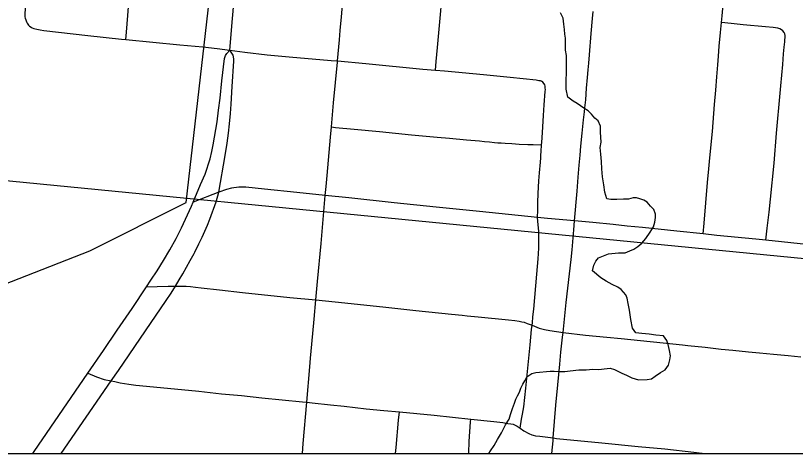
# Model space of a CAD drawing. Extents: x 0 to 1134, y 0 to 440.
# Drawn here: x 835.4731 to 835.9193, y 355.7181 to 355.9687 of the extents above; entities that cross this region are included whole.
import ezdxf

# ---------------------------------------------------------------- set-up
doc = ezdxf.new("R2010")
doc.units = 0
for name, color, linetype in [('GM_X_City_Street', 7, 'Continuous'), ('GM_X_County_Road', 7, 'Continuous'), ('GM_X_Major_River', 7, 'Continuous'), ('GM_X_Minor_River', 7, 'Continuous'), ('GM_X_Rail_Line', 7, 'Continuous'), ('GM_X_Section', 7, 'Continuous'), ('GM_X_State_Route', 7, 'Continuous'), ('GM_X_Unincorporated', 7, 'Continuous'), ('SH_Cut_Line', 7, 'Continuous')]:
    doc.layers.add(name, color=color, linetype=linetype)

msp = doc.modelspace()

# ---------------------------------------------------------------- linework, layer by layer
at = {"layer": 'GM_X_City_Street'}
for points in [[(835.47868, 355.9668), (835.47853, 355.96832), (835.4786, 355.96968), (835.47869, 355.97258), (835.47886, 355.97555), (835.47956, 355.98273), (835.48129, 355.9976), (835.48175, 356.00166), (835.48237, 356.00797), (835.48329, 356.01858), (835.48482, 356.0375)], [(835.53616, 355.9549), (835.53651, 355.95927), (835.5382, 355.98091), (835.53904, 355.99181), (835.53987, 356.00264), (835.54099, 356.01694), (835.54189, 356.02564), (835.54259, 356.03248)], [(835.71332, 355.93749), (835.71375, 355.94248), (835.71445, 355.95049), (835.71633, 355.97135), (835.7167, 355.97606), (835.71708, 355.98099), (835.71854, 356), (835.71912, 356.00839), (835.71962, 356.01549)], [(835.86645, 355.84369), (835.86699, 355.84986), (835.868, 355.86148), (835.86901, 355.87313), (835.8698, 355.88104), (835.87041, 355.88718), (835.87182, 355.90229), (835.87308, 355.91786), (835.87376, 355.92594), (835.87442, 355.93352), (835.87495, 355.94053), (835.87526, 355.94543), (835.87574, 355.95122), (835.8764, 355.95895), (835.87694, 355.96475), (835.8773, 355.96851), (835.88034, 356.00015)], [(835.63717, 355.71807), (835.63764, 355.72377), (835.63965, 355.74735), (835.64146, 355.7677), (835.64187, 355.77264), (835.64266, 355.78062), (835.64387, 355.79486), (835.64484, 355.80588), (835.64578, 355.81651), (835.64786, 355.83815), (835.65029, 355.86571), (835.65073, 355.87089), (835.65127, 355.87711), (835.65329, 355.89901), (835.65382, 355.90492), (835.65506, 355.9188), (835.65616, 355.93046), (835.65725, 355.94201), (835.65731, 355.94269), (835.65841, 355.9548), (835.65889, 355.96009), (835.65959, 355.96802), (835.66062, 355.98127)], [(835.77991, 355.71807), (835.78062, 355.72524), (835.78076, 355.72691), (835.78228, 355.7456), (835.7834, 355.75735), (835.78449, 355.76911), (835.78515, 355.77592), (835.78606, 355.78458), (835.78635, 355.78736), (835.78819, 355.80438), (835.791, 355.82909), (835.79159, 355.83465), (835.7925, 355.846), (835.79293, 355.85117), (835.79437, 355.8682), (835.79503, 355.87622), (835.79557, 355.88304), (835.79613, 355.88875), (835.79656, 355.89392), (835.79733, 355.90139), (835.7981, 355.90897), (835.79865, 355.91359), (835.79887, 355.91579), (835.79932, 355.92051), (835.79975, 355.92711), (835.8003, 355.93316), (835.80074, 355.93766), (835.80107, 355.94151), (835.8014, 355.94623), (835.80239, 355.95832), (835.80319, 355.96695), (835.80354, 355.9711)], [(835.47868, 355.9668), (835.4793, 355.96513), (835.47973, 355.96426), (835.48042, 355.96327), (835.48101, 355.96268), (835.4819, 355.96204), (835.48249, 355.96165), (835.48352, 355.96125), (835.48514, 355.96081), (835.48618, 355.96061), (835.4871, 355.96048), (835.48923, 355.9602), (835.51448, 355.95728), (835.53359, 355.95514), (835.53616, 355.9549), (835.56697, 355.95198), (835.5802, 355.95082), (835.5884, 355.94988), (835.59557, 355.9488), (835.60429, 355.94771), (835.61702, 355.94624), (835.62958, 355.94505), (835.65368, 355.943), (835.65731, 355.94269), (835.67344, 355.94131), (835.70616, 355.93806), (835.71332, 355.93749), (835.71848, 355.93707), (835.7408, 355.93487), (835.75611, 355.93341), (835.77091, 355.93185), (835.77174, 355.93173), (835.77254, 355.93156), (835.77333, 355.93142), (835.77391, 355.93119)], [(835.90241, 355.84003), (835.9032, 355.84697), (835.90425, 355.85621), (835.90505, 355.86362), (835.9071, 355.88428), (835.9085, 355.90133), (835.909, 355.90775), (835.90993, 355.91793), (835.91096, 355.92838), (835.91151, 355.93454), (835.91202, 355.94071), (835.91256, 355.94686), (835.91286, 355.95055), (835.91323, 355.95363), (835.91335, 355.95727), (835.91319, 355.95813), (835.9128, 355.95897), (835.91216, 355.95989), (835.91139, 355.9606), (835.91036, 355.96112), (835.90916, 355.96144), (835.90661, 355.96176), (835.90225, 355.96217), (835.88936, 355.96344), (835.88257, 355.96416), (835.87694, 355.96475)], [(835.76174, 355.73253), (835.76264, 355.73757), (835.76315, 355.74049), (835.76381, 355.74477), (835.76505, 355.75547), (835.76623, 355.76686), (835.76755, 355.78027), (835.76832, 355.78907), (835.7686, 355.79139), (835.76876, 355.7928), (835.76909, 355.79632), (835.76956, 355.80069), (835.7714, 355.82072), (835.77206, 355.82951), (835.77239, 355.83545), (835.7725, 355.83885), (835.7725, 355.84248), (835.77239, 355.84534), (835.77217, 355.84897), (835.77181, 355.85312), (835.77184, 355.85721), (835.77184, 355.8616), (835.77206, 355.86688), (835.77227, 355.8705), (835.77244, 355.87413), (835.77287, 355.87874), (835.77342, 355.88484), (835.77359, 355.88727), (835.77365, 355.88876), (835.77378, 355.89087), (835.77406, 355.89478), (835.77414, 355.896), (835.77459, 355.90172), (835.77513, 355.91141), (835.77556, 355.91751), (835.77616, 355.9253), (835.77622, 355.92641), (835.77619, 355.92719), (835.77605, 355.92832), (835.77587, 355.92902), (835.77561, 355.92966), (835.77481, 355.93058), (835.77391, 355.93119)], [(835.65382, 355.90492), (835.65615, 355.9047), (835.66672, 355.9037), (835.68122, 355.90227), (835.69967, 355.90043), (835.71426, 355.89909), (835.72138, 355.89841), (835.73103, 355.89758), (835.73849, 355.8969), (835.74142, 355.89657), (835.74427, 355.89631), (835.74712, 355.89607), (835.74905, 355.8959), (835.75087, 355.89579), (835.75327, 355.89567), (835.7571, 355.89539), (835.76119, 355.89515), (835.76609, 355.89494), (835.7692, 355.89488), (835.77406, 355.89478)], [(835.5479, 355.81336), (835.55412, 355.81352), (835.56047, 355.8137), (835.56448, 355.8137), (835.56603, 355.8137), (835.56838, 355.8137), (835.57063, 355.8137), (835.57316, 355.81352), (835.57593, 355.81326), (835.57932, 355.81291), (835.58983, 355.8117), (835.60298, 355.81022), (835.63007, 355.80733), (835.64484, 355.80588), (835.66145, 355.80425), (835.68485, 355.80169), (835.70209, 355.79991), (835.72244, 355.7978), (835.7286, 355.7972), (835.73154, 355.79684), (835.7378, 355.79623), (835.75506, 355.79452), (835.75874, 355.79415), (835.76118, 355.79376), (835.76282, 355.79345), (835.76404, 355.79311), (835.76589, 355.7925), (835.7686, 355.79139), (835.77142, 355.79024), (835.77273, 355.78972), (835.77421, 355.78928), (835.77577, 355.78894), (835.77872, 355.78841), (835.78253, 355.78782), (835.78635, 355.78736), (835.79916, 355.78582), (835.81139, 355.78459), (835.8195, 355.78379), (835.85468, 355.78026), (835.8577, 355.77992), (835.86769, 355.77886), (835.87673, 355.77781), (835.88351, 355.77712), (835.89237, 355.77625), (835.8988, 355.77564), (835.90679, 355.77486), (835.91516, 355.77408), (835.92242, 355.77328)], [(835.51442, 355.76394), (835.51941, 355.76191), (835.52383, 355.76039), (835.52784, 355.75955), (835.52977, 355.75915), (835.53289, 355.75846), (835.53779, 355.75774), (835.54196, 355.75722), (835.56005, 355.75539), (835.57795, 355.7537), (835.59089, 355.75226), (835.60235, 355.75114), (835.61399, 355.74993), (835.63719, 355.74758), (835.63965, 355.74735), (835.6428, 355.74707), (835.65318, 355.74592), (835.66108, 355.74506), (835.67377, 355.74367), (835.68376, 355.74262), (835.69268, 355.74179), (835.71267, 355.73993), (835.73351, 355.73769), (835.74666, 355.73628), (835.75187, 355.73567), (835.75483, 355.73524), (835.75648, 355.73498), (835.7577, 355.73472), (835.759, 355.73429), (835.76005, 355.73368), (835.76174, 355.73253), (835.76395, 355.73107), (835.76673, 355.72942), (835.76838, 355.72872), (835.76917, 355.72846), (835.77056, 355.7282), (835.77299, 355.72785), (835.78076, 355.72691), (835.78266, 355.72667), (835.80847, 355.7241), (835.82934, 355.72209), (835.84461, 355.72063), (835.86109, 355.71882), (835.8675, 355.71807)], [(835.69037, 355.71807), (835.6909, 355.72142), (835.69227, 355.73709), (835.69268, 355.74179)], [(835.73242, 355.71807), (835.73243, 355.71847), (835.7327, 355.72482), (835.73341, 355.73619), (835.73351, 355.73769)]]:
    msp.add_lwpolyline(points, dxfattribs=at)
at = {"layer": 'GM_X_County_Road'}
msp.add_line((835.4992, 355.71807), (835.52784, 355.75955), dxfattribs=at)
for points in [[(835.57519, 355.83241), (835.57563, 355.8332), (835.57797, 355.83795), (835.57982, 355.84183), (835.58143, 355.84535), (835.5829, 355.8488), (835.58426, 355.85219), (835.58784, 355.86199), (835.58929, 355.86769)], [(835.48301, 355.71807), (835.48369, 355.71907), (835.51442, 355.76394), (835.52337, 355.77702), (835.53122, 355.78852), (835.5398, 355.80108), (835.5479, 355.81336), (835.55049, 355.81727), (835.55402, 355.82255), (835.55772, 355.82841), (835.56136, 355.83451), (835.56499, 355.84104), (835.56807, 355.84715), (835.57153, 355.85466), (835.57368, 355.85954), (835.57473, 355.86193)], [(835.56448, 355.8137), (835.56669, 355.81742), (835.56868, 355.82086), (835.57088, 355.8247), (835.57302, 355.82845), (835.57519, 355.83241)], [(835.52784, 355.75955), (835.53201, 355.7656), (835.54742, 355.78818), (835.55931, 355.80561), (835.56207, 355.80984), (835.56448, 355.8137)]]:
    msp.add_lwpolyline(points, dxfattribs=at)
at = {"layer": 'GM_X_Major_River'}
msp.add_lwpolyline([(835.06909, 355.71807), (836.08367, 355.71807), (836.09234, 355.81302), (835.08863, 355.91109)], close=True, dxfattribs=at)
at = {"layer": 'GM_X_Minor_River'}
for points in [[(835.80797, 355.88933), (835.80765, 355.89313), (835.80807, 355.89617), (835.80779, 355.90188), (835.80784, 355.90529), (835.80637, 355.90836), (835.8045, 355.90991), (835.80264, 355.91222), (835.80077, 355.91415), (835.79814, 355.91572), (835.79438, 355.91844), (835.79212, 355.91962), (835.78913, 355.92194), (835.78806, 355.92652), (835.78813, 355.93108), (835.78822, 355.93641), (835.7883, 355.94173), (835.78837, 355.94591), (835.78766, 355.94896), (835.78773, 355.95352), (835.78777, 355.9558), (835.78742, 355.95809), (835.78709, 355.96075), (835.78675, 355.9638), (835.78643, 355.96723), (835.78496, 355.97029)], [(835.74392, 355.71807), (835.7449, 355.71963), (835.74684, 355.72265), (835.7488, 355.72603), (835.75114, 355.7298), (835.75348, 355.73433), (835.75544, 355.73772), (835.75624, 355.74036), (835.75743, 355.74377), (835.75862, 355.74679), (835.75941, 355.74906), (835.7602, 355.75094), (835.76138, 355.75321), (835.76217, 355.75548), (835.76335, 355.75774), (835.76452, 355.75962), (835.76569, 355.76188), (835.76838, 355.76374), (835.77067, 355.76447), (835.77903, 355.76509), (835.78131, 355.76505), (835.78397, 355.76501), (835.78738, 355.76495), (835.79042, 355.76529), (835.79537, 355.76597), (835.79954, 355.7659), (835.80334, 355.76622), (835.80676, 355.76616), (835.8098, 355.76649), (835.81322, 355.76682), (835.81587, 355.76601), (835.81775, 355.76522), (835.82001, 355.76404), (835.82265, 355.76286), (835.82566, 355.76129), (835.82944, 355.76009), (835.83438, 355.76039), (835.83704, 355.76073), (835.83897, 355.76222), (835.84204, 355.76445), (835.84472, 355.76593), (835.84666, 355.76856), (835.84747, 355.77159), (835.84788, 355.77386), (835.84717, 355.77691), (835.84647, 355.78035), (835.84575, 355.78264), (835.84389, 355.78533), (835.83934, 355.78579), (835.83555, 355.78623), (835.83138, 355.78668), (835.82797, 355.78711), (835.82612, 355.7898), (835.82506, 355.79476), (835.82439, 355.80009), (835.82369, 355.80391), (835.82297, 355.80696), (835.82225, 355.80887), (835.81964, 355.81196), (835.81776, 355.81313), (835.81437, 355.8147), (835.81098, 355.81666), (835.80798, 355.81861), (835.80311, 355.82249), (835.80392, 355.8259), (835.80509, 355.82816), (835.80664, 355.83004), (835.80855, 355.83077), (835.81237, 355.83223), (835.81807, 355.8329), (835.82187, 355.83283), (835.82454, 355.83393), (835.82684, 355.83504), (835.82914, 355.83652), (835.83145, 355.83838), (835.83377, 355.84101), (835.83611, 355.84477), (835.83805, 355.84778), (835.83886, 355.85043), (835.83928, 355.85308), (835.83931, 355.85498), (835.83821, 355.85766), (835.83634, 355.85959), (835.83448, 355.8619), (835.8326, 355.86308), (835.83034, 355.86387), (835.82844, 355.86429), (835.82655, 355.86431), (835.82388, 355.8636), (835.82084, 355.86365), (835.81704, 355.86333), (835.81363, 355.86338), (835.81136, 355.8638), (835.81028, 355.86762), (835.80958, 355.87181), (835.8089, 355.87639), (835.80859, 355.88095), (835.80828, 355.88514), (835.80797, 355.88933)]]:
    msp.add_lwpolyline(points, dxfattribs=at)
at = {"layer": 'GM_X_Rail_Line'}
msp.add_lwpolyline([(835.21913, 355.71807), (835.51557, 355.83402), (835.57077, 355.86166), (835.62995, 356.38072), (835.67528, 356.82853), (835.69092, 357.07017), (835.6937, 357.14826), (835.66861, 357.22633), (835.5543, 357.36017), (835.44963, 357.44839), (835.66966, 357.64243), (835.72833, 357.70276), (835.81146, 357.76798)], dxfattribs=at)
at = {"layer": 'GM_X_Section'}
msp.add_lwpolyline([(836.191, 356.80611), (836.09234, 355.81302), (835.08863, 355.91109), (835.18938, 356.91551)], close=True, dxfattribs=at)
at = {"layer": 'GM_X_State_Route'}
for points in [[(835.59557, 355.9488), (835.5972, 355.96693), (835.59887, 355.98641), (835.60028, 356.00276), (835.6025, 356.02676), (835.60603, 356.066), (835.60897, 356.09865), (835.60927, 356.10189), (835.6119, 356.13073), (835.61279, 356.1413), (835.61543, 356.1724), (835.61627, 356.18181), (835.61833, 356.20461), (835.61942, 356.21723), (835.62109, 356.23684), (835.6227, 356.25673)], [(835.58929, 355.86769), (835.57473, 355.86193), (835.57893, 355.87198), (835.58155, 355.87791), (835.58432, 355.88668), (835.5853, 355.8908), (835.58613, 355.89474), (835.58692, 355.89912), (835.58769, 355.90353), (835.58835, 355.90781), (835.58917, 355.91447), (835.59008, 355.92137), (835.59114, 355.9314), (835.59269, 355.94417), (835.59315, 355.9458), (835.5939, 355.94705), (835.59557, 355.9488)], [(835.58929, 355.86769), (835.59295, 355.88849), (835.59413, 355.89569), (835.59492, 355.9014), (835.59552, 355.90676), (835.59599, 355.91258), (835.59638, 355.91789), (835.59706, 355.92803), (835.59786, 355.94263), (835.59791, 355.94363), (835.59779, 355.94508), (835.59758, 355.94596), (835.5969, 355.94722), (835.59557, 355.9488)], [(835.92567, 355.83773), (835.90241, 355.84003), (835.8966, 355.8406), (835.87435, 355.84285), (835.86645, 355.84369), (835.85149, 355.84529), (835.83174, 355.84739), (835.82308, 355.8482), (835.81506, 355.84908), (835.80334, 355.85025), (835.79293, 355.85117), (835.77742, 355.85254), (835.77181, 355.85312), (835.7385, 355.85657), (835.71378, 355.85909), (835.68967, 355.86151), (835.66373, 355.86429), (835.65029, 355.86571), (835.63407, 355.86743), (835.61552, 355.86923), (835.60478, 355.8704), (835.60089, 355.87045), (835.59661, 355.8699), (835.5937, 355.86907), (835.58929, 355.86769)]]:
    msp.add_lwpolyline(points, dxfattribs=at)
at = {"layer": 'GM_X_Unincorporated'}
msp.add_lwpolyline([(832.76382, 355.71807), (840.14231, 355.71807)], dxfattribs=at)
at = {"layer": 'SH_Cut_Line'}
msp.add_lwpolyline([(832.76382, 355.71807), (846.24531, 355.71807)], dxfattribs=at)

doc.saveas('drawing.dxf')
